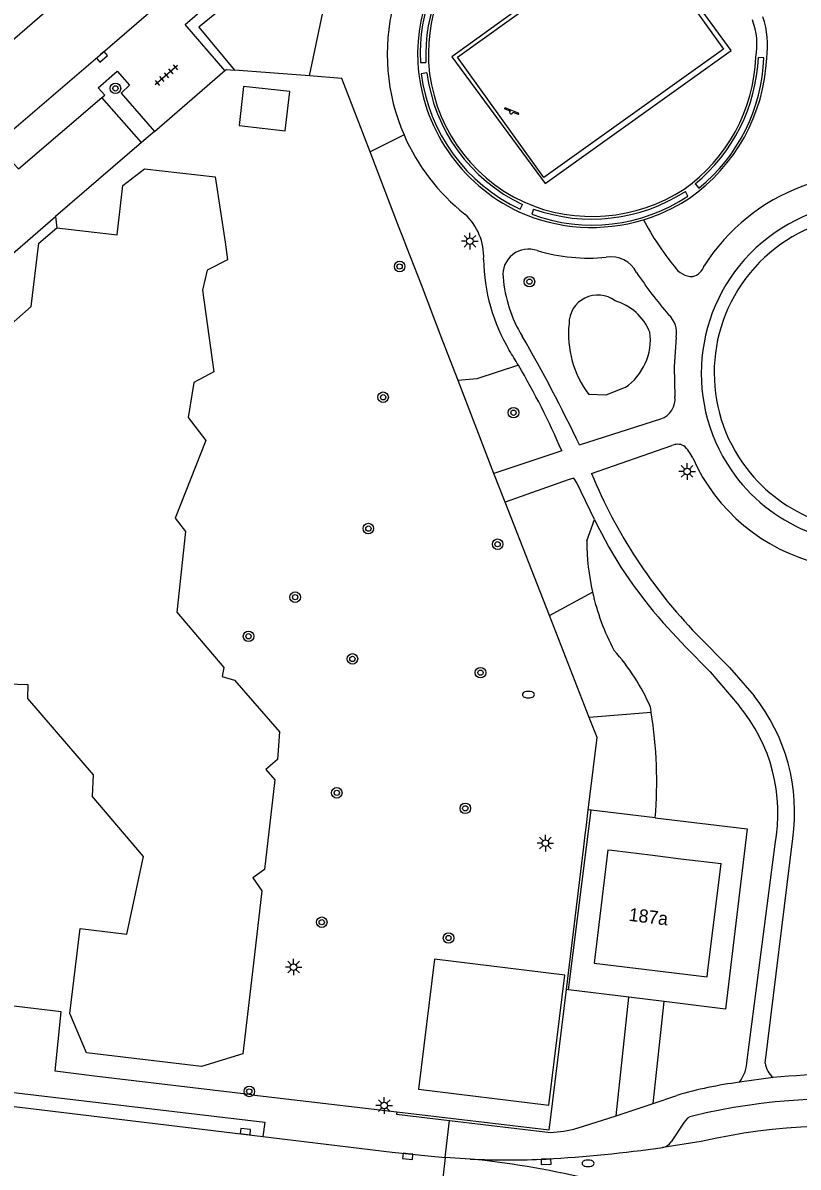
# Model space of a CAD drawing. Extents: x 132998 to 136004, y 396998 to 398512.
# Drawn here: x 133928.6 to 133987.4, y 397151.8 to 397238.6 of the extents above; entities that cross this region are included whole.
import ezdxf

# ---------------------------------------------------------------- set-up
doc = ezdxf.new("R2010")
doc.units = 0
for name, color, linetype in [('gg-afsc-hekwerk', 7, 'Continuous'), ('gg-afsc-muur', 7, 'Continuous'), ('gg-anno-huisnummerreeks BGT', 7, 'Continuous'), ('gg-bbg-bijgebouw', 7, 'Continuous'), ('gg-bbg-hoofdgebouw', 7, 'Continuous'), ('gg-bbg-luifel en loopbrug', 7, 'Continuous'), ('gg-knt-verharding', 7, 'Continuous'), ('gg-knt-verharding nz', 7, 'Continuous'), ('gt-grn-groengrens', 7, 'Continuous'), ('gt-grn-vlakafsluiter', 7, 'Continuous'), ('gt-grn-weggrens', 7, 'Continuous'), ('gt-symb-boom', 7, 'Continuous'), ('gt-symb-brandkraan', 7, 'Continuous'), ('gt-symb-kolk', 7, 'Continuous'), ('gt-symb-lichtmast', 7, 'Continuous'), ('gt-symb-speelvoorziening', 7, 'Continuous'), ('gt-symb-tegel verharding', 7, 'Continuous')]:
    doc.layers.add(name, color=color, linetype=linetype)

# ---------------------------------------------------------------- blocks, each defined once
blk = doc.blocks.new('gt0-LMAST')
at = {"layer": 'gt-symb-lichtmast'}
for p, q in [((-0.182, 0.173), (-0.447, 0.438)), ((-0.005, 0.246), (-0.005, 0.621)), ((0.172, 0.173), (0.437, 0.438)), ((-0.255, -0.004), (-0.63, -0.004)), ((-0.182, -0.181), (-0.447, -0.446)), ((-0.005, -0.254), (-0.005, -0.629)), ((0.437, -0.446), (0.172, -0.181)), ((0.245, -0.004), (0.62, -0.004))]:
    blk.add_line(p, q, dxfattribs=at)
blk.add_circle((-0.005, -0.004), 0.25, dxfattribs=at)
blk = doc.blocks.new('gt0-BOOM')
at = {"layer": 'gt-symb-boom'}
for radius in [0.4, 0.2]:
    blk.add_circle((0, 0), radius, dxfattribs=at)
blk = doc.blocks.new('gt0-TEG1')
at = {"layer": 'gt-symb-tegel verharding'}
for p, q in [((-1.125, 0), (1.125, 0)), ((-0.9, -0.25), (-0.9, 0.25)), ((-0.45, -0.25), (-0.45, 0.25)), ((0, -0.25), (0, 0.25)), ((0.45, -0.25), (0.45, 0.25)), ((0.9, -0.25), (0.9, 0.25))]:
    blk.add_line(p, q, dxfattribs=at)
blk = doc.blocks.new('gt0-KOLK')
at = {"layer": 'gt-symb-kolk'}
blk.add_lwpolyline([(0, 0), (0.375, 0), (0.375, 0.4), (-0.375, 0.4), (-0.375, 0), (0, 0)], dxfattribs=at)
blk = doc.blocks.new('gt0-BR')
at = {"layer": 'gt-symb-brandkraan'}
for centre, radius, start, end in [((-0.244, 0), 0.206, 107.56694, 252.43307), ((0.599, -2.664), 3, 106.89205, 107.56694), ((0, -0.691), 0.938, 73.10799, 106.89205), ((-0.599, -2.664), 3, 72.43309, 73.10799), ((0.244, 0), 0.206, 287.56695, 72.43309), ((0.599, 2.664), 3, 252.43307, 253.10797), ((0, 0.691), 0.938, 253.10797, 286.89206), ((-0.599, 2.664), 3, 286.89206, 287.56695)]:
    blk.add_arc(centre, radius, start, end, dxfattribs=at)
blk = doc.blocks.new('gt0-SV')
at = {"layer": 'gt-symb-speelvoorziening'}
for p, q in [((-0.477, 0.255), (-0.08, 0.096)), ((0.542, -0.076), (-0.449, 0.324)), ((0.125, 0.014), (0.515, -0.143))]:
    blk.add_line(p, q, dxfattribs=at)
for centre, radius, start, end in [((-0.466, 0.291), 0.0369, 63.6251, 252.66016), ((-0.002, -0.005), 0.128, 127.68665, 8.59861), ((0.531, -0.111), 0.0363, 243.50852, 72.54358)]:
    blk.add_arc(centre, radius, start, end, dxfattribs=at)

msp = doc.modelspace()

# ---------------------------------------------------------------- linework, layer by layer
at = {"layer": 'gg-afsc-hekwerk'}
for p, q in [((133938.563, 397230.403), (133943.906, 397235.017)), ((133950.329, 397234.609), (133944.623, 397235.058)), ((133952.773, 397234.416), (133950.329, 397234.609)), ((133954.913, 397228.852), (133952.773, 397234.416)), ((133938.563, 397230.403), (133937.582, 397229.556)), ((133937.582, 397229.556), (133931.073, 397223.934)), ((133957.079, 397223.223), (133954.913, 397228.852)), ((133931.073, 397223.934), (133931.16, 397223.09)), ((133957.377, 397222.447), (133957.079, 397223.223)), ((133957.704, 397221.599), (133957.377, 397222.447)), ((133958.799, 397218.75), (133957.704, 397221.599)), ((133959.75, 397216.28), (133958.799, 397218.75)), ((133960.436, 397214.497), (133959.75, 397216.28)), ((133961.582, 397211.516), (133960.436, 397214.497)), ((133964.303, 397204.448), (133961.582, 397211.516)), ((133965.145, 397202.278), (133964.303, 397204.448)), ((133968.507, 397193.674), (133965.145, 397202.278)), ((133971.529, 397185.939), (133968.507, 397193.674)), ((133972.123, 397184.42), (133971.529, 397185.939)), ((133971.552, 397179.724), (133972.123, 397184.42)), ((133971.457, 397178.945), (133971.552, 397179.724)), ((133969.953, 397165.279), (133971.671, 397178.919)), ((133971.316, 397177.781), (133971.457, 397178.945)), ((133976.535, 397178.332), (133971.671, 397178.919)), ((133971.226, 397177.041), (133971.316, 397177.781)), ((133971.114, 397176.122), (133971.226, 397177.041)), ((133969.798, 397165.298), (133971.114, 397176.122)), ((133968.598, 397155.426), (133969.798, 397165.298)), ((133974.538, 397164.713), (133969.953, 397165.279)), ((133977.2, 397164.385), (133974.538, 397164.713)), ((133945.95, 397157.309), (133934.029, 397158.726)), ((133945.95, 397157.309), (133956.945, 397156.013)), ((133956.945, 397156.013), (133968.482, 397154.653)), ((133968.482, 397154.653), (133968.598, 397155.426))]:
    msp.add_line(p, q, dxfattribs=at)
for points in [[(133943.906, 397235.017), (133944.009, 397235.106), (133944.623, 397235.058)], [(133976.535, 397178.332), (133983.5, 397177.491), (133981.865, 397163.809), (133977.2, 397164.385)], [(133934.029, 397158.726), (133931.032, 397159.112), (133931.498, 397163.608), (133926.613, 397164.193), (133923.777, 397159.94)]]:
    msp.add_lwpolyline(points, dxfattribs=at)
for centre, radius, start, end in [((133992.936, 397212.088), 11.935, 58.40909, 217.48259), ((133992.944, 397212.112), 11.956, 217.55106, 345.70209)]:
    msp.add_arc(centre, radius, start, end, dxfattribs=at)
at = {"layer": 'gg-afsc-muur'}
for p, q in [((133984.768, 397235.979), (133984.351, 397236.012)), ((133958.724, 397235.63), (133959.144, 397235.632)), ((133959.224, 397234.856), (133958.785, 397234.782)), ((133979.551, 397226.413), (133979.835, 397226.097)), ((133979.005, 397225.492), (133978.815, 397225.848)), ((133966.282, 397224.508), (133966.458, 397224.858)), ((133967.3, 397224.512), (133967.172, 397224.114))]:
    msp.add_line(p, q, dxfattribs=at)
for centre, radius, start, end in [((133971.853, 397236.307), 13.146, 133.22091, 182.95301), ((133972.273, 397236.157), 13.139, 133.99683, 182.2895), ((133971.185, 397236.596), 13.179, 309.40483, 357.46029), ((133971.486, 397236.437), 13.29, 308.91997, 358.02416), ((133972, 397236.484), 12.879, 187.26201, 244.51283), ((133971.851, 397236.444), 13.171, 187.24838, 244.98853), ((133971.735, 397236.43), 13.134, 249.67219, 303.61261), ((133971.704, 397236.849), 13.099, 250.35636, 302.87967)]:
    msp.add_arc(centre, radius, start, end, dxfattribs=at)
at = {"layer": 'gg-bbg-bijgebouw'}
msp.add_lwpolyline([(133944.98, 397230.861), (133948.475, 397230.442), (133948.833, 397233.433), (133945.316, 397233.799), (133944.98, 397230.861)], dxfattribs=at)
at = {"layer": 'gg-bbg-hoofdgebouw'}
for p, q in [((133972.94, 397175.9), (133971.89, 397167.31)), ((133972.94, 397175.9), (133973.229, 397175.865)), ((133973.229, 397175.865), (133974.485, 397175.711)), ((133974.485, 397175.711), (133976.137, 397175.509)), ((133976.137, 397175.509), (133978.469, 397175.223)), ((133978.469, 397175.223), (133981.52, 397174.85)), ((133980.529, 397166.74), (133981.52, 397174.85))]:
    msp.add_line(p, q, dxfattribs=at)
for points in [[(133931.16, 397223.09), (133935.73, 397222.56), (133936.18, 397226.29), (133937.8, 397227.56), (133943.17, 397226.95), (133943.922, 397222.007), (133944.091, 397220.661), (133942.569, 397219.872), (133942.2, 397218.352), (133943.069, 397212.153), (133941.562, 397211.356), (133941.116, 397208.706), (133942.455, 397206.952), (133940.13, 397201.066), (133940.926, 397200.039), (133940.256, 397193.933), (133943.833, 397189.736), (133943.693, 397189.046), (133944.638, 397188.77), (133948.04, 397184.86), (133947.9, 397182.76), (133947.014, 397181.986)], [(133904.824, 397197.132), (133906.3, 397198.41), (133905.03, 397200.59), (133908.69, 397203.76), (133912.77, 397203.64), (133914.34, 397204.99), (133915.33, 397204.96), (133915.7, 397208.17), (133922.95, 397214.41), (133926.96, 397214.27), (133927.05, 397215.2), (133929.22, 397217.12), (133929.8, 397221.93), (133931.16, 397223.09)], [(133902.55, 397187.65), (133902.65, 397187.65), (133903.89, 397188.31), (133904.2, 397187.6), (133909.95, 397187.42), (133911.17, 397188.05), (133911.5, 397187.37), (133917.26, 397187.19), (133918.46, 397187.82), (133918.82, 397187.14), (133924.57, 397186.95), (133925.84, 397188.54), (133928.96, 397188.44), (133928.93, 397187.39), (133933.93, 397181.58), (133933.84, 397179.96)], [(133947.014, 397181.986), (133947.7, 397181.203), (133946.916, 397174.414), (133946.028, 397173.774), (133946.706, 397172.791), (133946.065, 397167.305)], [(133932.812, 397168.884), (133932.939, 397169.931), (133936.463, 397169.503), (133937.747, 397175.384), (133933.84, 397179.96)], [(133946.065, 397167.305), (133945.258, 397160.415), (133942.129, 397159.449), (133933.426, 397160.507), (133932.156, 397163.482), (133932.812, 397168.884)], [(133971.89, 397167.31), (133980.47, 397166.26), (133980.529, 397166.74)]]:
    msp.add_lwpolyline(points, dxfattribs=at)
at = {"layer": 'gg-bbg-luifel en loopbrug'}
msp.add_lwpolyline([(133958.59, 397157.745), (133968.47, 397156.532), (133969.674, 397166.379), (133959.794, 397167.592), (133958.59, 397157.745)], dxfattribs=at)
at = {"layer": 'gg-knt-verharding'}
for p, q in [((133970.785, 397206.613), (133976.958, 397208.588)), ((133971.694, 397204.458), (133977.786, 397206.566)), ((133969.438, 397206.173), (133964.303, 397204.448)), ((133984.875, 397159.725), (133986.966, 397176.754)), ((133983.502, 397159.943), (133985.619, 397176.32)), ((133973.577, 397155.723), (133974.538, 397164.713)), ((133976.386, 397156.662), (133977.2, 397164.385)), ((133985.474, 397158.62), (133982.917, 397158.261)), ((133976.386, 397156.662), (133978.181, 397157.268)), ((133973.577, 397155.723), (133976.386, 397156.662)), ((133956.924, 397155.836), (133960.932, 397155.362)), ((133960.932, 397155.362), (133968.594, 397154.456)), ((133970.6, 397154.777), (133973.577, 397155.723)), ((133978.722, 397155.234), (133977.735, 397153.736)), ((133946.79, 397154.162), (133956.58, 397152.972)), ((133960.6, 397152.556), (133960.034, 397147.668)), ((133962.505, 397152.436), (133960.6, 397152.556))]:
    msp.add_line(p, q, dxfattribs=at)
for points in [[(133899.066, 397205.507), (133913.343, 397217.886), (133923.461, 397226.812), (133934.462, 397236.21), (133949.13, 397248.905)], [(133982.292, 397236.535), (133975.218, 397246.254), (133961.105, 397236.058), (133968.199, 397226.453), (133982.292, 397236.535)], [(133961.544, 397236.04), (133975.163, 397245.812), (133981.705, 397236.65), (133968.096, 397226.897), (133961.544, 397236.04)], [(133943.906, 397235.017), (133940.893, 397238.51), (133942.356, 397239.772)], [(133934.588, 397232.978), (133934.792, 397233.153), (133934.301, 397233.717), (133935.731, 397234.973), (133936.674, 397233.9), (133936.031, 397233.313), (133938.563, 397230.403)], [(133925.743, 397219.352), (133922.785, 397222.803), (133927.279, 397226.694), (133926.919, 397227.116), (133927.881, 397227.958), (133928.248, 397227.551), (133934.588, 397232.978)], [(133978.124, 397214.781), (133977.968, 397212.53), (133978.027, 397210.296)], [(133971.931, 397200.971), (133970.582, 397203.735), (133970.357, 397204.087), (133969.933, 397203.967), (133965.145, 397202.278)], [(133977.144, 397193.12), (133978.86, 397191.269), (133980.692, 397189.41), (133982.889, 397186.821)], [(133979.682, 397192.24), (133982.165, 397189.738), (133984.033, 397187.576)], [(133894.889, 397161.378), (133946.921, 397155.242), (133946.79, 397154.162)], [(133894.756, 397160.33), (133911.788, 397158.37), (133946.79, 397154.162)], [(133956.58, 397152.972), (133959.305, 397152.671), (133960.6, 397152.556)]]:
    msp.add_lwpolyline(points, dxfattribs=at)
for centre, radius, start, end in [((133972.197, 397236.159), 13.685, 129.64552, 182.22313), ((133971.904, 397236.265), 12.573, 129.22526, 182.9092), ((133971.723, 397236.293), 15.512, 166.12262, 203.39986), ((133978.995, 397236.995), 5.247, 349.38916, 20.85385), ((133978.219, 397236.93), 6.831, 351.87395, 18.40903), ((133971.301, 397236.533), 12.861, 305.25267, 357.75631), ((133971.265, 397236.601), 13.732, 304.93284, 357.34249), ((133971.9, 397236.433), 13.401, 183.44184, 244.80053), ((133971.851, 397236.403), 12.528, 183.54945, 245.00246), ((133971.722, 397236.29), 15.51, 203.39466, 231.6382), ((133992.943, 397212.139), 15.045, 0.01774, 147.53245), ((133971.739, 397236.704), 12.756, 246.02979, 303.19891), ((133971.703, 397236.582), 13.47, 287.0065, 303.44958), ((133993.009, 397212.047), 12.989, 45.9722, 214.35992), ((133959.143, 397220.891), 4.382, 357.33757, 47.64188), ((133971.723, 397236.551), 13.434, 245.69674, 286.96412), ((133994.186, 397233.408), 20.931, 207.63106, 219.29322), ((133966.92, 397219.542), 1.931, 69.89202, 186.22239), ((133971.443, 397234.262), 13.471, 253.35224, 275.87036), ((133977.42, 397220.883), 13.9, 180.80736, 210.71036), ((133973.177, 397218.729), 2.163, 26.80672, 99.46323), ((133979.413, 397221.083), 1.701, 213.13657, 268.86619), ((133979.036, 397220.611), 1.275, 285.59718, 341.98223), ((133975.019, 397220.113), 10.049, 184.44981, 211.52666), ((134004.029, 397239.168), 34.861, 213.93946, 220.56283), ((133976.288, 397215.118), 1.866, 349.59537, 47.67449), ((133862.095, 397154.767), 120.423, 25.50161, 29.93411), ((133918.723, 397184.617), 55.1, 30.592, 31.96202), ((133918.036, 397184.21), 55.898, 23.13635, 30.59297), ((133976.398, 397210.127), 1.637, 289.98679, 5.93011), ((133992.973, 397212.061), 12.967, 214.49996, 345.73267), ((133978.23, 397205.619), 1.046, 63.97843, 115.13328), ((133976.895, 397204.537), 2.704, 23.75738, 48.41413), ((133992.414, 397211.492), 14.303, 204.21414, 256.06797), ((134007.785, 397219.334), 39.036, 202.40002, 223.95245), ((134001.854, 397215.183), 33.127, 205.40614, 221.76153), ((133972.799, 397178.723), 14.303, 352.08717, 38.2411), ((133973.113, 397178.674), 12.725, 349.33912, 39.80666), ((133980.518, 397160.038), 2.986, 323.47107, 358.17356), ((133986.471, 397159.876), 1.603, 185.38647, 231.53613), ((133990.268, 397110.387), 48.47, 73.53079, 95.67579), ((133986.527, 397129.253), 29.231, 97.0939, 106.58951), ((133990.294, 397110.885), 46.125, 61.85571, 103.71786), ((133979.534, 397154.782), 0.929, 101.02374, 150.90194), ((133967.97, 397164.783), 10.346, 273.45703, 284.72575), ((133961.889, 397261.828), 109.572, 273.32978, 277.97982), ((133976.905, 397154.303), 1.005, 281.18121, 325.65584), ((133965.327, 397212.695), 60.325, 267.31914, 272.78054)]:
    msp.add_arc(centre, radius, start, end, dxfattribs=at)
at = {"layer": 'gg-knt-verharding nz'}
for p, q in [((133895.89, 397209.626), (133945.346, 397252.552)), ((133980.013, 397153.769), (133977.1, 397153.317)), ((133963.413, 397152.355), (133962.505, 397152.436))]:
    msp.add_line(p, q, dxfattribs=at)
for centre, radius, start, end in [((133990.255, 397109.557), 45.383, 59.16318, 103.04264), ((133954.73, 397080.017), 72.857, 75.93796, 83.15507)]:
    msp.add_arc(centre, radius, start, end, dxfattribs=at)
at = {"layer": 'gt-grn-groengrens'}
for p, q in [((133937.582, 397229.556), (133934.588, 397232.978)), ((133957.487, 397230.132), (133954.913, 397228.852)), ((133925.743, 397219.352), (133931.073, 397223.934)), ((133974.249, 397210.969), (133972.776, 397210.388)), ((133972.776, 397210.388), (133971.501, 397210.434)), ((133971.35, 397199.33), (133971.931, 397200.971)), ((133968.507, 397193.674), (133971.774, 397195.451)), ((133976.234, 397186.317), (133971.529, 397185.939)), ((133971.671, 397178.919), (133971.457, 397178.945)), ((133969.953, 397165.279), (133969.798, 397165.298))]:
    msp.add_line(p, q, dxfattribs=at)
for points in [[(133949.984, 397244.892), (133941.942, 397238.316), (133944.623, 397235.058)], [(133950.329, 397234.609), (133951.642, 397240.883), (133949.984, 397244.892)], [(133966.153, 397212.658), (133963.014, 397211.634), (133961.582, 397211.516)]]:
    msp.add_lwpolyline(points, dxfattribs=at)
for centre, radius, start, end in [((133972.172, 397215.812), 2.176, 52.93294, 180.11829), ((133972.325, 397213.607), 4.109, 22.37594, 73.62327), ((133977.538, 397215.022), 7.583, 174.05363, 217.2364), ((133971.754, 397214.603), 4.408, 304.47454, 7.40832), ((133988.928, 397199.289), 17.578, 179.86559, 192.61048), ((133988.938, 397199.278), 17.585, 192.57014, 207.93135), ((133961.326, 397180.263), 16.186, 23.52048, 41.75263), ((133940.053, 397180.539), 36.64, 9.07252, 9.71445), ((133943.094, 397181.07), 33.552, 355.31992, 8.99764)]:
    msp.add_arc(centre, radius, start, end, dxfattribs=at)
at = {"layer": 'gt-grn-vlakafsluiter'}
msp.add_line((133956.945, 397156.013), (133956.924, 397155.836), dxfattribs=at)
at = {"layer": 'gt-grn-weggrens'}
msp.add_line((133960.6, 397152.556), (133960.932, 397155.362), dxfattribs=at)

# ---------------------------------------------------------------- block references
at = {"layer": 'gt-symb-boom'}
for p in [(133935.608, 397233.667), (133957.153, 397220.152), (133966.994, 397219.002), (133955.9, 397210.234), (133965.786, 397209.061), (133954.783, 397200.269), (133964.582, 397199.083), (133949.232, 397195.068), (133945.7, 397192.098), (133953.574, 397190.381), (133963.282, 397189.34), (133952.388, 397180.221), (133962.13, 397179.046), (133951.249, 397170.406), (133960.863, 397169.207), (133945.755, 397157.567)]:
    msp.add_blockref('gt0-BOOM', p, dxfattribs=at)
at = {"layer": 'gt-symb-brandkraan'}
for p in [(133966.919, 397187.675), (133971.443, 397152.11)]:
    msp.add_blockref('gt0-BR', p, dxfattribs=at)
at = {"layer": 'gt-symb-kolk'}
for p, rotation in [((133934.462, 397236.21), -139.4608482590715), ((133945.438, 397154.326), -6.932833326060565), ((133957.793, 397152.843), 173.30336281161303), ((133968.253, 397152.441), -177.4894146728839)]:
    msp.add_blockref('gt0-KOLK', p, dxfattribs=dict(at, rotation=rotation))
at = {"layer": 'gt-symb-lichtmast'}
for p in [(133962.486, 397222.076), (133978.952, 397204.609), (133968.206, 397176.411), (133949.12, 397167.007), (133955.987, 397156.505)]:
    msp.add_blockref('gt0-LMAST', p, dxfattribs=at)
at = {"layer": 'gt-symb-speelvoorziening'}
msp.add_blockref('gt0-SV', (133965.615, 397231.857), dxfattribs=at)
at = {"layer": 'gt-symb-tegel verharding', "rotation": -139.29925519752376}
msp.add_blockref('gt0-TEG1', (133939.462, 397234.664), dxfattribs=at)

# ---------------------------------------------------------------- texts
at = {"layer": 'gg-anno-huisnummerreeks BGT'}
msp.add_text('187a', height=1, rotation=353.1, dxfattribs=at).set_placement((133974.486, 397170.517))

doc.saveas('drawing.dxf')
